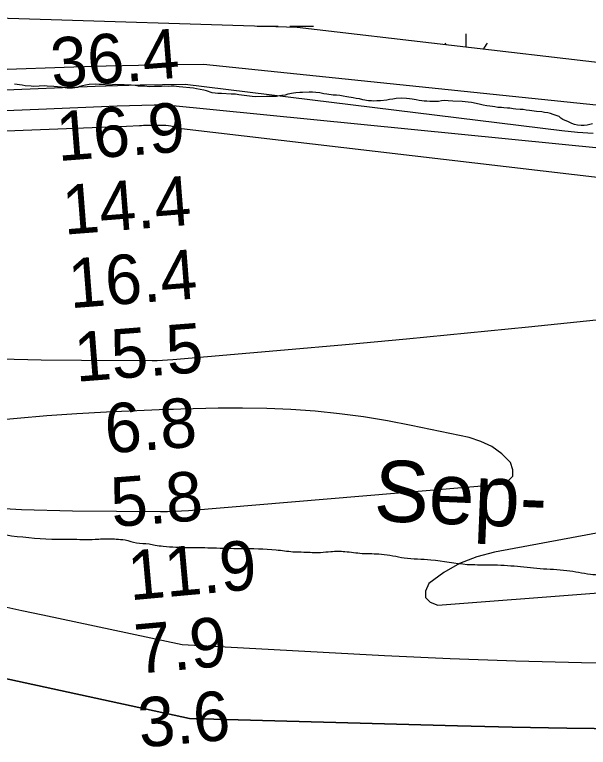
# Model space of a CAD drawing. Extents: x 3279314 to 3317160, y 734079 to 759431.
# Drawn here: x 3294864 to 3295641, y 753878 to 754871 of the extents above; entities that cross this region are included whole.
import ezdxf

# ---------------------------------------------------------------- set-up
doc = ezdxf.new("R2010")
doc.units = 0
for name, color, linetype in [('V-RIVR-EDGE', 7, 'Continuous'), ('V-RIVR-IDEN', 7, 'Continuous'), ('V-RIVR-RANG', 7, 'Continuous'), ('V-SITE-VEGE', 7, 'Continuous'), ('V-TOPO-DPTH', 7, 'Continuous'), ('V-TOPO-MAJR', 7, 'Continuous'), ('V-TOPO-MINR', 7, 'Continuous'), ('V-TOPO-WATR', 7, 'Continuous'), ('V-WETL-SWMP', 7, 'Continuous')]:
    doc.layers.add(name, color=color, linetype=linetype)

msp = doc.modelspace()

# ---------------------------------------------------------------- linework, layer by layer
at = {"layer": 'V-RIVR-EDGE'}
msp.add_spline([(3293281.71, 754205.29), (3293304.9, 754204.73), (3293316.51, 754206.77), (3293332.69, 754211.71), (3293354.25, 754216.21), (3293378.29, 754215.74), (3293395.28, 754212.8), (3293424.69, 754203.6), (3293431.32, 754203.59), (3293445, 754203.55), (3293466.56, 754207.23), (3293487.28, 754208.01), (3293512.57, 754210.02), (3293524.59, 754209.99), (3293534.12, 754209.55), (3293536.61, 754208.3), (3293566.01, 754196.21), (3293578.85, 754193.69), (3293595.02, 754194.06), (3293610.36, 754196.51), (3293617.82, 754196.91), (3293623.21, 754198.14), (3293631.51, 754203.09), (3293645.2, 754205.55), (3293702.82, 754207.89), (3293766.22, 754204.42), (3293786.11, 754203.13), (3293814.72, 754207.2), (3293830.47, 754207.16), (3293844.56, 754205.47), (3293867.35, 754201.27), (3293891.8, 754200.38), (3293928.28, 754200.7), (3293948.6, 754206.04), (3293977.22, 754213.01), (3293992.97, 754213.8), (3294006.64, 754210.87), (3294029.84, 754207.5), (3294051.8, 754203.3), (3294070.86, 754201.18), (3294085.78, 754202.38), (3294119.37, 754207.69), (3294144.66, 754208.87), (3294170.36, 754208.81), (3294219.67, 754205.78), (3294271.05, 754199.44), (3294295.92, 754199.38), (3294324.11, 754199.31), (3294358.51, 754200.05), (3294410.74, 754201.17), (3294434.79, 754204.42), (3294458.41, 754204.78), (3294505.66, 754203), (3294542.96, 754200.84), (3294574.04, 754197.86), (3294601.8, 754193.65), (3294624.16, 754188.2), (3294675.12, 754177.3), (3294687.96, 754175.61), (3294716.15, 754175.96), (3294762.56, 754172.94), (3294794.89, 754171.62), (3294823.9, 754169.47), (3294859.53, 754165.24), (3294921.7, 754160.53), (3294939.93, 754160.48), (3294972.68, 754160.4), (3294992.57, 754161.18), (3295001.28, 754160.74), (3295013.29, 754159.47), (3295028.62, 754155.7), (3295046.02, 754154), (3295053.9, 754152.32), (3295065.08, 754151.05), (3295082.07, 754149.77), (3295103.21, 754149.3), (3295132.64, 754148.81), (3295169.94, 754147.89), (3295218.02, 754146.12), (3295240.81, 754143.57), (3295255.73, 754143.12), (3295278.11, 754142.65), (3295292.2, 754143.86), (3295311.27, 754143.81), (3295334.47, 754141.27), (3295360.58, 754140.38), (3295391.66, 754135.32), (3295427.71, 754132.75), (3295477.02, 754126.41), (3295504.37, 754125.93), (3295540.43, 754124.18), (3295575.65, 754120.78), (3295611.71, 754118.2), (3295644.02, 754113.15), (3295670.13, 754111.84), (3295691.27, 754112.62), (3295707.44, 754111.75), (3295826.78, 754099.02), (3295880.65, 754096.81), (3295922.51, 754093.39), (3295953.59, 754090.83), (3295978.88, 754092.01), (3296014.93, 754091.51), (3296046.43, 754089.36), (3296114.81, 754085.46), (3296141.74, 754082.9), (3296176.97, 754079.09), (3296196.45, 754078.62), (3296208.05, 754076.11), (3296222.13, 754073.59), (3296244.93, 754073.53), (3296267.72, 754072.64), (3296290.11, 754073.42), (3296326.17, 754075.82), (3296363.06, 754075.31), (3296388.76, 754076.49), (3296411.97, 754073.94), (3296433.1, 754070.16), (3296450.5, 754069.29), (3296473.7, 754065.5), (3296489.86, 754063.8), (3296513.07, 754062.92), (3296583.53, 754059.84), (3296607.15, 754058.13), (3296635.74, 754056.4), (3296665.58, 754052.18), (3296701.21, 754047.12), (3296727.31, 754041.25), (3296777.44, 754032.01), (3296808.92, 754026.13), (3296866.93, 754016.45), (3296900.9, 754008.91), (3296921.2, 754005.95), (3296946.47, 754001.75), (3296962.22, 753998.81), (3296981.69, 753996.69), (3297015.25, 753989.56), (3297038.45, 753986.18), (3297060.4, 753979.5), (3297073.66, 753978.22), (3297082.78, 753978.61), (3297104.74, 753976.9), (3297128.36, 753972.28), (3297154.45, 753964.34), (3297178.48, 753961.8), (3297199.2, 753959.67), (3297212.46, 753955.91), (3297226.55, 753956.7), (3297248.93, 753954.58), (3297265.92, 753953.29), (3297289.96, 753951.99), (3297319.38, 753949.01), (3297353.77, 753945.61), (3297396.86, 753939.7), (3297451.98, 753934.59), (3297476.84, 753932.87), (3297501.29, 753931.98), (3297516.22, 753931.95), (3297544.4, 753931.46), (3297567.61, 753930.99), (3297601.18, 753930.49), (3297637.24, 753930.41), (3297700.24, 753930.66), (3297736.3, 753930.16), (3297770.29, 753928.83), (3297795.15, 753927.53), (3297817.12, 753925.82), (3297839.91, 753925.34), (3297868.51, 753924.44), (3297944.76, 753919.28), (3297982.89, 753916.7), (3298011.9, 753917.04), (3298035.11, 753917.82), (3298050.05, 753922.34), (3298060.42, 753928.12), (3298073.3, 753937.62), (3298082.85, 753947.96), (3298089.91, 753952.91), (3298096.97, 753957.87), (3298106.51, 753959.5), (3298127.65, 753962.35), (3298145.9, 753966.45), (3298163.32, 753971.38), (3298184.08, 753982.94), (3298199.84, 753988.7), (3298218.09, 753993.21), (3298234.68, 753997.32), (3298252.5, 753998.93), (3298270.74, 754000.13), (3298278.63, 754002.18), (3298286.92, 754004.65), (3298298.53, 754007.52), (3298310.56, 754009.15), (3298318.03, 754015.35), (3298328, 754023.2), (3298341.29, 754035.6), (3298360.8, 754045.5), (3298377.81, 754050.85), (3298414.29, 754056.14)], degree=3, dxfattribs=at)
at = {"layer": 'V-SITE-VEGE'}
for p, q in [((3294867.33, 754776.56), (3294863.34, 754776.94)), ((3294870.46, 754775.91), (3294867.33, 754776.56)), ((3294873.88, 754775.55), (3294870.46, 754775.91)), ((3294878.14, 754774.87), (3294873.88, 754775.55)), ((3294886.12, 754774.11), (3294878.14, 754774.87)), ((3294889.83, 754774.02), (3294886.12, 754774.11)), ((3294904.11, 754774.54), (3294889.83, 754774.02)), ((3294907.82, 754774.16), (3294904.11, 754774.54)), ((3294916.95, 754773.95), (3294907.82, 754774.16)), ((3294926.63, 754772.86), (3294916.95, 754773.95)), ((3294934.88, 754771.52), (3294926.63, 754772.86)), ((3294938.3, 754771.44), (3294934.88, 754771.52)), ((3294942.31, 754771.62), (3294938.3, 754771.44)), ((3294948.9, 754772.61), (3294942.31, 754771.62)), ((3294951.78, 754773.68), (3294948.9, 754772.61)), ((3294955.52, 754774.73), (3294951.78, 754773.68)), ((3294959.82, 754775.77), (3294955.52, 754774.73)), ((3294964.69, 754776.51), (3294959.82, 754775.77)), ((3294972.98, 754776.89), (3294964.69, 754776.51)), ((3294978.4, 754776.47), (3294972.98, 754776.89)), ((3294981.82, 754776.39), (3294978.4, 754776.47)), ((3294986.38, 754776), (3294981.82, 754776.39)), ((3294992.94, 754775.84), (3294986.38, 754776)), ((3294996.38, 754776.04), (3294992.94, 754775.84)), ((3294999.81, 754776.53), (3294996.38, 754776.04)), ((3295012.08, 754776.23), (3294999.81, 754776.53)), ((3295016.92, 754775.55), (3295012.08, 754776.23)), ((3295021.77, 754775.43), (3295016.92, 754775.55)), ((3295027.19, 754775.02), (3295021.77, 754775.43)), ((3295031.17, 754774.35), (3295027.19, 754775.02)), ((3295039.73, 754774.15), (3295031.17, 754774.35)), ((3295046.28, 754773.42), (3295039.73, 754774.15)), ((3295053.14, 754773.83), (3295046.28, 754773.42)), ((3295062.56, 754773.6), (3295053.14, 754773.83)), ((3295067.14, 754774.06), (3295062.56, 754773.6)), ((3295071.99, 754773.95), (3295067.14, 754774.06)), ((3295075.99, 754774.14), (3295071.99, 754773.95)), ((3295079.7, 754774.05), (3295075.99, 754774.14)), ((3295082.83, 754773.69), (3295079.7, 754774.05)), ((3295086.83, 754773.59), (3295082.83, 754773.69)), ((3295106.2, 754771.7), (3295086.83, 754773.59)), ((3295110.18, 754770.75), (3295106.2, 754771.7)), ((3295119.84, 754768.8), (3295110.18, 754770.75)), ((3295123.81, 754767.85), (3295119.84, 754768.8)), ((3295131.46, 754765.38), (3295123.81, 754767.85)), ((3295135.45, 754765), (3295131.46, 754765.38)), ((3295138.86, 754764.35), (3295135.45, 754765)), ((3295144, 754764.23), (3295138.86, 754764.35)), ((3295157.11, 754763.34), (3295144, 754764.23)), ((3295162.82, 754763.21), (3295157.11, 754763.34)), ((3295167.37, 754762.53), (3295162.82, 754763.21)), ((3295185.31, 754760.38), (3295167.37, 754762.53)), ((3295222.44, 754761.21), (3295218.43, 754760.45)), ((3295225.88, 754761.7), (3295222.44, 754761.21)), ((3295230.18, 754762.17), (3295225.88, 754761.7)), ((3295233.91, 754763.22), (3295230.18, 754762.17)), ((3295241.66, 754764.75), (3295233.91, 754763.22)), ((3295244.81, 754765.24), (3295241.66, 754764.75)), ((3295249.96, 754765.69), (3295244.81, 754765.24)), ((3295253.68, 754765.89), (3295249.96, 754765.69)), ((3295262.82, 754766.24), (3295253.68, 754765.89)), ((3295267.39, 754766.13), (3295262.82, 754766.24)), ((3295271.95, 754765.73), (3295267.39, 754766.13)), ((3295277.07, 754765.04), (3295271.95, 754765.73)), ((3295282.75, 754763.76), (3295277.07, 754765.04)), ((3295286.74, 754763.38), (3295282.75, 754763.76)), ((3295295.27, 754762.03), (3295286.74, 754763.38)), ((3295299.84, 754761.92), (3295295.27, 754762.03)), ((3295304.4, 754761.53), (3295299.84, 754761.92)), ((3295308.66, 754760.57), (3295304.4, 754761.53)), ((3295189.58, 754760), (3295185.31, 754760.38)), ((3295204.72, 754760.49), (3295189.58, 754760)), ((3295215.28, 754760.24), (3295204.72, 754760.49)), ((3295218.43, 754760.45), (3295215.28, 754760.24)), ((3295313.78, 754759.88), (3295308.66, 754760.57)), ((3295322.31, 754758.53), (3295313.78, 754759.88)), ((3295326.57, 754757.57), (3295322.31, 754758.53)), ((3295330.84, 754756.9), (3295326.57, 754757.57)), ((3295335.38, 754755.65), (3295330.84, 754756.9)), ((3295343.06, 754754.32), (3295335.38, 754755.65)), ((3295347.05, 754754.23), (3295343.06, 754754.32)), ((3295350.47, 754753.86), (3295347.05, 754754.23)), ((3295354.48, 754754.34), (3295350.47, 754753.86)), ((3295359.34, 754754.51), (3295354.48, 754754.34)), ((3295367.93, 754755.44), (3295359.34, 754754.51)), ((3295371.65, 754756.21), (3295367.93, 754755.44)), ((3295375.95, 754756.68), (3295371.65, 754756.21)), ((3295380.53, 754757.42), (3295375.95, 754756.68)), ((3295387.68, 754757.83), (3295380.53, 754757.42)), ((3295394.82, 754757.65), (3295387.68, 754757.83)), ((3295398.81, 754757.28), (3295394.82, 754757.65)), ((3295402.22, 754756.62), (3295398.81, 754757.28)), ((3295407.62, 754755.92), (3295402.22, 754756.62)), ((3295411.6, 754754.97), (3295407.62, 754755.92)), ((3295415.3, 754754.31), (3295411.6, 754754.97)), ((3295418.43, 754753.95), (3295415.3, 754754.31)), ((3295422.14, 754753.86), (3295418.43, 754753.95)), ((3295426.12, 754753.48), (3295422.14, 754753.86)), ((3295430.7, 754753.65), (3295426.12, 754753.48)), ((3295438.12, 754753.48), (3295430.7, 754753.65)), ((3295442.13, 754754.24), (3295438.12, 754753.48)), ((3295445.57, 754754.72), (3295442.13, 754754.24)), ((3295450.99, 754754.6), (3295445.57, 754754.72)), ((3295457.54, 754753.87), (3295450.99, 754754.6)), ((3295469.81, 754753.57), (3295457.54, 754753.87)), ((3295478.36, 754752.8), (3295469.81, 754753.57)), ((3295482.63, 754752.13), (3295478.36, 754752.8)), ((3295493.14, 754749.88), (3295482.63, 754752.13)), ((3295498.53, 754748.61), (3295493.14, 754749.88)), ((3295503.36, 754747.63), (3295498.53, 754748.61)), ((3295507.35, 754747.25), (3295503.36, 754747.63)), ((3295511.05, 754746.59), (3295507.35, 754747.25)), ((3295514.46, 754746.22), (3295511.05, 754746.59)), ((3295518.16, 754745.56), (3295514.46, 754746.22)), ((3295523.29, 754745.16), (3295518.16, 754745.56)), ((3295526.43, 754745.08), (3295523.29, 754745.16)), ((3295531.27, 754744.4), (3295526.43, 754745.08)), ((3295534.69, 754744.31), (3295531.27, 754744.4)), ((3295538.95, 754743.36), (3295534.69, 754744.31)), ((3295542.66, 754743.26), (3295538.95, 754743.36)), ((3295548.64, 754742.55), (3295542.66, 754743.26)), ((3295552.64, 754742.46), (3295548.64, 754742.55)), ((3295556.9, 754741.78), (3295552.64, 754742.46)), ((3295561.18, 754741.4), (3295556.9, 754741.78)), ((3295570.57, 754740.03), (3295561.18, 754741.4)), ((3295577.97, 754739.28), (3295570.57, 754740.03)), ((3295581.67, 754738.62), (3295577.97, 754739.28)), ((3295585.94, 754738.23), (3295581.67, 754738.62)), ((3295589.63, 754737.29), (3295585.94, 754738.23)), ((3295593.31, 754736.06), (3295589.63, 754737.29)), ((3295597.56, 754734.53), (3295593.31, 754736.06)), ((3295601.23, 754733.01), (3295597.56, 754734.53)), ((3295603.75, 754730.95), (3295601.23, 754733.01)), ((3295606.28, 754729.18), (3295603.75, 754730.95)), ((3295614.2, 754725.85), (3295606.28, 754729.18)), ((3295618.43, 754723.75), (3295614.2, 754725.85)), ((3295622.11, 754722.24), (3295618.43, 754723.75)), ((3295626.37, 754721.28), (3295622.11, 754722.24)), ((3295639.51, 754721.53), (3295635.21, 754721.06)), ((3295646.4, 754723.36), (3295639.51, 754721.53)), ((3295631.21, 754720.87), (3295626.37, 754721.28)), ((3295635.21, 754721.06), (3295631.21, 754720.87))]:
    msp.add_line(p, q, dxfattribs=at)
at = {"layer": 'V-TOPO-DPTH'}
for p, q in [((3295829.32, 754475.86), (3295559.75, 754447.92)), ((3295559.75, 754447.92), (3295477.19, 754439.58)), ((3295477.19, 754439.58), (3295394.6, 754431.52)), ((3295311.97, 754423.88), (3295229.31, 754416.52)), ((3295394.6, 754431.52), (3295311.97, 754423.88)), ((3295229.31, 754416.52), (3295077.99, 754403.44)), ((3294899.84, 754403.08), (3294845.17, 754404.48)), ((3294954.53, 754402.42), (3294899.84, 754403.08)), ((3295049.87, 754402.26), (3294954.53, 754402.42)), ((3295056.91, 754402.34), (3295049.87, 754402.26)), ((3295063.94, 754402.54), (3295056.91, 754402.34)), ((3295070.97, 754402.93), (3295063.94, 754402.54)), ((3295077.99, 754403.44), (3295070.97, 754402.93))]:
    msp.add_line(p, q, dxfattribs=at)
for points in [[(3297259.06, 753929.59), (3296751.55, 753917.37), (3296730.7, 753916.88), (3296709.84, 753916.4), (3296688.98, 753915.95), (3296668.13, 753915.51), (3296520.72, 753912.5), (3296426.16, 753910.66), (3296331.59, 753908.94), (3296237.03, 753907.4), (3296142.46, 753905.98), (3295958.57, 753903.39), (3295933.24, 753903.1), (3295907.92, 753902.9), (3295882.59, 753902.82), (3295857.26, 753902.84), (3295759.86, 753903.13), (3295685.83, 753903.63), (3295611.81, 753904.49), (3295537.8, 753905.9), (3295463.8, 753907.67), (3295100.47, 753917.69), (3294390.65, 754071.45)], [(3294390.65, 754071.45), (3295100.47, 753917.69), (3295463.8, 753907.67), (3295537.8, 753905.9), (3295611.81, 753904.49), (3295685.83, 753903.63), (3295759.86, 753903.13), (3295857.26, 753902.84), (3295882.59, 753902.82), (3295907.92, 753902.9), (3295933.24, 753903.1), (3295958.57, 753903.39), (3296142.46, 753905.98), (3296237.03, 753907.4), (3296331.59, 753908.94), (3296426.16, 753910.66), (3296520.72, 753912.5), (3296668.13, 753915.51), (3296688.98, 753915.95), (3296709.84, 753916.4), (3296730.7, 753916.88), (3296751.55, 753917.37), (3297259.06, 753929.59)]]:
    msp.add_lwpolyline(points, dxfattribs=at)
at = {"layer": 'V-TOPO-MAJR'}
for p, q in [((3294972.83, 754773.63), (3294613.18, 754759.27)), ((3295003.29, 754774.69), (3294972.83, 754773.63)), ((3295033.75, 754775.54), (3295003.29, 754774.69)), ((3295064.22, 754776.08), (3295033.75, 754775.54)), ((3295094.7, 754776.4), (3295064.22, 754776.08)), ((3295604.89, 754713.93), (3295094.7, 754776.4)), ((3295626.07, 754711.37), (3295604.89, 754713.93)), ((3295647.45, 754709.97), (3295626.07, 754711.37))]:
    msp.add_line(p, q, dxfattribs=at)
at = {"layer": 'V-TOPO-MINR'}
for p, q in [((3294987.65, 754801.23), (3294943.73, 754799.91)), ((3295031.59, 754802.32), (3294987.65, 754801.23)), ((3295075.52, 754803.04), (3295031.59, 754802.32)), ((3295119.47, 754803.53), (3295075.52, 754803.04)), ((3295732.88, 754740.17), (3295119.47, 754803.53)), ((3294943.73, 754799.91), (3294751.64, 754793.34)), ((3294896.03, 754742.71), (3294826.05, 754739.84)), ((3295002.75, 754747.08), (3294896.03, 754742.71)), ((3295019.36, 754747.67), (3295002.75, 754747.08)), ((3295035.98, 754748.15), (3295019.36, 754747.67)), ((3295052.6, 754748.45), (3295035.98, 754748.15)), ((3295069.22, 754748.63), (3295052.6, 754748.45)), ((3295766.19, 754679.5), (3295069.22, 754748.63)), ((3294968.82, 754717.95), (3294344.94, 754692.85)), ((3294980.39, 754718.42), (3294968.82, 754717.95)), ((3294991.95, 754718.89), (3294980.39, 754718.42)), ((3295003.51, 754719.37), (3294991.95, 754718.89)), ((3295015.08, 754719.85), (3295003.51, 754719.37)), ((3295032.67, 754720.59), (3295015.08, 754719.85)), ((3295035.44, 754720.69), (3295032.67, 754720.59)), ((3295038.21, 754720.77), (3295035.44, 754720.69)), ((3295040.97, 754720.82), (3295038.21, 754720.77)), ((3295043.74, 754720.85), (3295040.97, 754720.82)), ((3295064.79, 754720.97), (3295043.74, 754720.85)), ((3295068.4, 754720.85), (3295064.79, 754720.97)), ((3295071.99, 754720.55), (3295068.4, 754720.85)), ((3295075.54, 754719.96), (3295071.99, 754720.55)), ((3295079.07, 754719.19), (3295075.54, 754719.96)), ((3295082.59, 754718.29), (3295079.07, 754719.19)), ((3295086.11, 754717.41), (3295082.59, 754718.29)), ((3295089.64, 754716.55), (3295086.11, 754717.41)), ((3296627.49, 754536.06), (3295089.64, 754716.55)), ((3295829.32, 754475.86), (3295559.75, 754447.92)), ((3295559.75, 754447.92), (3295477.19, 754439.58)), ((3295477.19, 754439.58), (3295394.6, 754431.52)), ((3295311.97, 754423.88), (3295229.31, 754416.52)), ((3295394.6, 754431.52), (3295311.97, 754423.88)), ((3295229.31, 754416.52), (3295077.99, 754403.44)), ((3294899.84, 754403.08), (3294845.17, 754404.48)), ((3294954.53, 754402.42), (3294899.84, 754403.08)), ((3295049.87, 754402.26), (3294954.53, 754402.42)), ((3295056.91, 754402.34), (3295049.87, 754402.26)), ((3295063.94, 754402.54), (3295056.91, 754402.34)), ((3295070.97, 754402.93), (3295063.94, 754402.54)), ((3295077.99, 754403.44), (3295070.97, 754402.93)), ((3294873.57, 754063.54), (3294845.05, 754069.71)), ((3294902.1, 754057.42), (3294873.57, 754063.54)), ((3295090.84, 754017.24), (3294902.1, 754057.42)), ((3295364.6, 754002.5), (3295090.84, 754017.24)), ((3295453.56, 753998.36), (3295364.6, 754002.5)), ((3295542.55, 753995.09), (3295453.56, 753998.36)), ((3295631.57, 753993.13), (3295542.55, 753995.09)), ((3295720.62, 753992.04), (3295631.57, 753993.13))]:
    msp.add_line(p, q, dxfattribs=at)
for points in [[(3295538.51, 754246.07), (3295538.88, 754254.54), (3295535.67, 754264.49), (3295523.57, 754276.21), (3295510.34, 754286.04), (3295495.43, 754293.04), (3295479.39, 754298.17), (3295401.14, 754314.66), (3295368.8, 754320.86), (3295336.35, 754326.27), (3295303.72, 754330.48), (3295270.97, 754333.9), (3295238.12, 754336.17), (3295205.24, 754337.72), (3295172.33, 754338.17), (3295139.4, 754337.89), (3295088.89, 754336.62), (3295079.1, 754336.35), (3295069.3, 754336.03), (3295059.51, 754335.65), (3295049.73, 754335.22), (3294988.39, 754332.38), (3294947.96, 754330.16), (3294907.56, 754327.5), (3294867.21, 754324.18), (3294826.9, 754320.41)], [(3294804.03, 754204.7), (3294872.96, 754200.75), (3294942.05, 754198.81), (3295061.45, 754198.08), (3295070.96, 754198.15), (3295080.45, 754198.39), (3295089.94, 754198.88), (3295099.43, 754199.55), (3295523.45, 754235.07), (3295532.77, 754239.83), (3295538.51, 754246.07)], [(3295822.03, 754200.41), (3295513.96, 754143.11), (3295489.72, 754136.57), (3295466.61, 754127.68), (3295445.18, 754115.26), (3295424.87, 754100.49), (3295420.46, 754090.07), (3295420.31, 754081.4), (3295426.54, 754075.38), (3295437.03, 754071.12), (3295842.87, 754102.16)]]:
    msp.add_lwpolyline(points, dxfattribs=at)
at = {"layer": 'V-TOPO-WATR'}
msp.add_lwpolyline([(3297259.06, 753929.59), (3296751.55, 753917.37), (3296730.7, 753916.88), (3296709.84, 753916.4), (3296688.98, 753915.95), (3296668.13, 753915.51), (3296520.72, 753912.5), (3296426.16, 753910.66), (3296331.59, 753908.94), (3296237.03, 753907.4), (3296142.46, 753905.98), (3295958.57, 753903.39), (3295933.24, 753903.1), (3295907.92, 753902.9), (3295882.59, 753902.82), (3295857.26, 753902.84), (3295759.86, 753903.13), (3295685.83, 753903.63), (3295611.81, 753904.49), (3295537.8, 753905.9), (3295463.8, 753907.67), (3295100.47, 753917.69), (3294390.65, 754071.45)], dxfattribs=at)
at = {"layer": 'V-WETL-SWMP'}
for p, q in [((3295246.39, 754853.7), (3294696.88, 754871.16)), ((3295246.39, 754853.7), (3294696.88, 754871.16)), ((3295192.35, 754855.41), (3295220.71, 754855.43)), ((3295236.71, 754855.44), (3295268.71, 754855.45)), ((3295826.34, 754786.09), (3295246.39, 754853.7)), ((3295826.34, 754786.09), (3295246.39, 754853.7)), ((3295475.57, 754826.98), (3295475.56, 754845.13))]:
    msp.add_line(p, q, dxfattribs=at)
for centre, start, end in [((3295420.34, 754809.57), 35.57071, 40.80101), ((3295530.82, 754809.63), 139.25734, 155.44607)]:
    msp.add_arc(centre, 35.25, start, end, dxfattribs=at)

# ---------------------------------------------------------------- texts
at = {"layer": 'V-RIVR-IDEN'}
msp.add_text('Sep-', height=83, rotation=357.61406, dxfattribs=at).set_placement((3295349.44, 754185.29))
at = {"layer": 'V-RIVR-RANG'}
for s, rotation, p in [('36.4', 4.47833, (3294914.88, 754772.3)), ('16.9', 4.47833, (3294922.67, 754672.61)), ('14.4', 4.47833, (3294930.99, 754572.95)), ('16.4', 4.47833, (3294939.04, 754473.28)), ('15.5', 4.47833, (3294947.1, 754373.6)), ('6.8', 4.47833, (3294988.29, 754276.53)), ('5.8', 4.47833, (3294996.35, 754176.85)), ('11.9', 5.14028, (3295020.11, 754077.59)), ('7.9', 5.14028, (3295029.22, 753978.01)), ('3.6', 5.14028, (3295033.86, 753878.03))]:
    msp.add_text(s, height=67, rotation=rotation, dxfattribs=at).set_placement(p)

doc.saveas('drawing.dxf')
